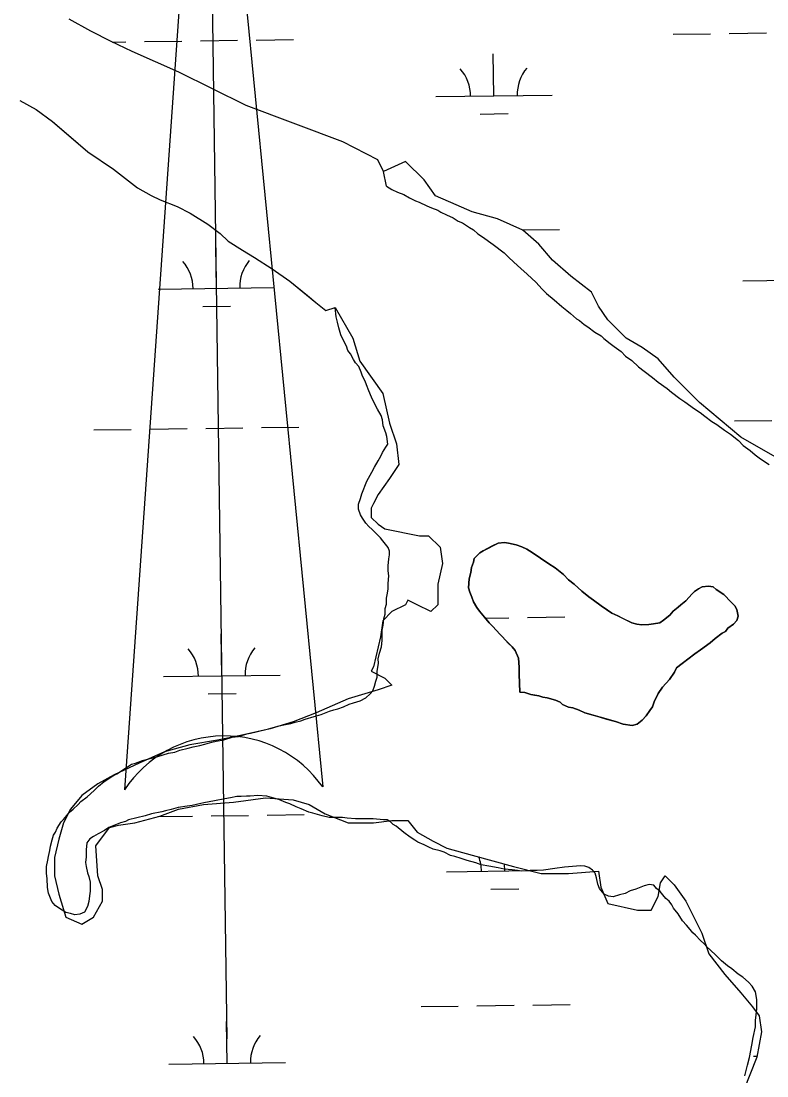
# Model space of a CAD drawing. Extents: x 3767014 to 3805179, y 361544 to 387384.
# Drawn here: x 3795135 to 3795775, y 383482 to 384387 of the extents above; entities that cross this region are included whole.
import ezdxf

# ---------------------------------------------------------------- set-up
doc = ezdxf.new("R2010")
doc.units = 0
for name, color, linetype in [('V-ANNO-SYMB', 7, 'Continuous'), ('V-TOPO-SHOR', 7, 'Continuous'), ('V-WETL-SWMP', 7, 'Continuous')]:
    doc.layers.add(name, color=color, linetype=linetype)

msp = doc.modelspace()

# ---------------------------------------------------------------- linework, layer by layer
at = {"layer": 'V-ANNO-SYMB'}
for p, q in [((3795295.023, 384743.846), (3795224.13, 383727.763)), ((3795295.023, 384743.846), (3795394.113, 383730.124)), ((3795308.496, 383773.939), (3795295.023, 384743.846)), ((3795295.023, 384743.846), (3795394.113, 383730.124)), ((3795308.498, 383773.939), (3795295.023, 384743.846)), ((3795312.109, 383513.964), (3795308.498, 383773.939))]:
    msp.add_line(p, q, dxfattribs=at)
for start, end in [(90.795863, 146.590405), (35.00131, 90.795852), (35.001321, 90.784688)]:
    msp.add_arc((3795309.924, 383671.171), 102.778, start, end, dxfattribs=at)
at = {"layer": 'V-TOPO-SHOR'}
for points in [[(3795449.038, 384245.671), (3795446.204, 384258.288), (3795441.334, 384268.299), (3795411.369, 384283.966), (3795328.409, 384315.026), (3795270.533, 384343.77), (3795230.715, 384361.256), (3795212.664, 384369.913), (3795194.986, 384378.944), (3795176.556, 384389.272)], [(3795134.115, 384319.452), (3795148.077, 384311.706), (3795162.234, 384301.362), (3795176.026, 384289.531), (3795192.612, 384275.295), (3795214.587, 384260.525), (3795235.082, 384244.262), (3795246.995, 384237.808), (3795254.626, 384234.124), (3795269.136, 384228.238), (3795280.302, 384222.711), (3795295.567, 384213.298), (3795306.002, 384205.167), (3795313.086, 384198.696), (3795325.19, 384190.942), (3795335.616, 384184.669), (3795350.884, 384174.888), (3795365.969, 384164.359), (3795381.063, 384151.977), (3795388.143, 384146.06), (3795396.902, 384139.038), (3795404.877, 384141.669)], [(3795449.038, 384245.671), (3795453.423, 384242.955), (3795458.355, 384240.786), (3795463.829, 384238.622), (3795468.763, 384235.908), (3795473.694, 384233.192), (3795476.979, 384232.113), (3795483.553, 384228.859), (3795487.387, 384227.233), (3795492.863, 384225.068), (3795495.604, 384223.438), (3795500.533, 384221.271), (3795506.012, 384218.559), (3795510.396, 384215.842), (3795514.23, 384214.218), (3795520.262, 384210.414), (3795523.551, 384208.239), (3795527.391, 384204.975), (3795531.229, 384202.255), (3795540.549, 384195.73), (3795549.874, 384188.661), (3795554.265, 384184.302), (3795561.4, 384177.769), (3795564.144, 384175.048), (3795569.633, 384170.149), (3795577.315, 384163.071), (3795582.257, 384157.621), (3795586.101, 384153.81), (3795592.683, 384148.368), (3795599.267, 384142.38), (3795603.656, 384139.117), (3795606.947, 384136.396), (3795611.885, 384132.042), (3795614.625, 384130.411), (3795618.465, 384127.147), (3795621.756, 384124.974), (3795627.788, 384120.622), (3795633.268, 384117.364), (3795635.464, 384115.184), (3795640.948, 384110.832), (3795644.241, 384108.113), (3795650.273, 384103.763), (3795654.115, 384099.949), (3795659.597, 384096.144), (3795665.088, 384090.699), (3795670.024, 384086.889), (3795677.155, 384081.45), (3795682.09, 384077.643), (3795689.766, 384072.205), (3795693.606, 384068.941), (3795700.738, 384063.499), (3795705.122, 384060.783), (3795713.347, 384054.801), (3795718.283, 384051.541), (3795722.123, 384048.276), (3795728.154, 384043.924), (3795732.539, 384041.209), (3795739.119, 384036.314), (3795744.055, 384033.054), (3795751.184, 384027.614), (3795755.03, 384023.256), (3795761.061, 384018.904), (3795765.45, 384015.095), (3795769.837, 384011.83), (3795777.513, 384006.942)], [(3795399.966, 383795.07), (3795403.79, 383796.178), (3795407.065, 383797.284), (3795411.98, 383798.945), (3795416.893, 383801.15), (3795420.714, 383802.26), (3795426.177, 383803.921), (3795431.086, 383806.676), (3795434.901, 383809.971), (3795437.078, 383812.713), (3795438.702, 383816.547), (3795439.777, 383820.926), (3795440.859, 383824.211), (3795440.838, 383829.132), (3795441.903, 383836.245), (3795441.889, 383840.073), (3795442.964, 383844.998), (3795444.582, 383850.472), (3795445.106, 383855.94), (3795445.094, 383859.221), (3795445.071, 383864.69), (3795446.149, 383869.068), (3795446.673, 383874.538), (3795447.75, 383878.37), (3795447.732, 383883.291), (3795448.811, 383887.123), (3795448.791, 383892.045), (3795449.868, 383896.421), (3795450.398, 383900.251), (3795450.382, 383904.626), (3795450.902, 383911.189), (3795450.337, 383915.562), (3795450.32, 383919.936), (3795450.843, 383925.951), (3795451.375, 383929.234), (3795451.363, 383932.515), (3795450.257, 383935.792), (3795445.862, 383941.244), (3795443.662, 383943.968), (3795440.918, 383946.691), (3795436.525, 383951.048), (3795433.783, 383953.769), (3795431.036, 383956.493), (3795428.286, 383960.857), (3795426.633, 383963.583), (3795424.974, 383968.499), (3795424.958, 383972.873), (3795426.578, 383977.801), (3795427.655, 383981.632), (3795431.987, 383992.585), (3795436.33, 384000.257), (3795438.499, 384004.64), (3795441.76, 384010.12), (3795443.931, 384013.958), (3795445.559, 384017.243), (3795448.274, 384021.63), (3795449.905, 384024.37), (3795449.331, 384030.93), (3795448.225, 384034.205), (3795446.013, 384040.211), (3795445.446, 384045.131), (3795444.338, 384048.952), (3795441.037, 384054.406), (3795438.831, 384058.772), (3795436.074, 384064.775), (3795433.865, 384070.235), (3795431.659, 384075.148), (3795430.551, 384078.425), (3795428.347, 384082.789), (3795427.241, 384086.066), (3795425.034, 384090.977), (3795422.287, 384094.248), (3795420.637, 384096.976), (3795417.882, 384101.885), (3795415.685, 384104.611), (3795414.577, 384108.432), (3795412.371, 384112.799), (3795409.614, 384118.256), (3795407.951, 384124.263), (3795406.837, 384129.181), (3795405.727, 384133.551), (3795404.877, 384141.669)], [(3795563.388, 383811.577), (3795567.765, 383811.046), (3795572.692, 383809.426), (3795575.975, 383808.892), (3795579.803, 383808.361), (3795583.088, 383807.28), (3795586.92, 383806.75), (3795594.037, 383804.591), (3795597.871, 383802.965), (3795600.066, 383800.786), (3795604.996, 383798.619), (3795608.825, 383798.086), (3795614.302, 383795.922), (3795619.231, 383793.755), (3795626.348, 383791.596), (3795632.369, 383789.978), (3795637.843, 383788.361), (3795645.505, 383786.204), (3795652.075, 383784.043), (3795659.737, 383782.98), (3795664.105, 383784.09), (3795668.467, 383787.39), (3795671.732, 383791.23), (3795674.994, 383795.617), (3795677.169, 383798.906), (3795678.791, 383803.286), (3795682.045, 383810.407), (3795685.851, 383815.892), (3795691.839, 383822.476), (3795696.189, 383828.507), (3795697.813, 383832.341), (3795706.535, 383838.938), (3795713.624, 383844.435), (3795718.531, 383847.734), (3795726.708, 383853.782), (3795731.066, 383857.626), (3795737.065, 383862.023), (3795739.793, 383863.676), (3795741.968, 383866.418), (3795746.877, 383869.717), (3795749.597, 383873.011), (3795750.676, 383876.842), (3795749.56, 383882.304), (3795747.905, 383885.579), (3795744.612, 383888.848), (3795738.572, 383895.385), (3795731.992, 383899.733), (3795729.252, 383901.908), (3795725.42, 383902.44), (3795719.956, 383901.871), (3795716.681, 383900.218), (3795713.409, 383898.019), (3795711.231, 383895.821), (3795705.788, 383889.786), (3795701.426, 383886.488), (3795699.249, 383884.293), (3795694.886, 383880.994), (3795692.167, 383877.702), (3795686.715, 383873.305), (3795683.442, 383871.106), (3795677.98, 383869.992), (3795674.154, 383869.429), (3795668.14, 383869.404), (3795663.765, 383869.934), (3795659.384, 383871.012), (3795651.715, 383874.809), (3795647.332, 383876.978), (3795642.402, 383879.144), (3795638.564, 383881.862), (3795633.082, 383885.669), (3795626.502, 383890.564), (3795622.662, 383893.284), (3795616.628, 383898.18), (3795610.044, 383904.169), (3795605.106, 383907.976), (3795600.715, 383912.332), (3795593.582, 383918.318), (3795588.102, 383921.579), (3795580.975, 383926.469), (3795573.848, 383931.362), (3795569.463, 383934.08), (3795565.078, 383936.249), (3795560.153, 383937.871), (3795553.585, 383939.485), (3795550.302, 383940.017), (3795544.836, 383939.45), (3795539.38, 383936.693), (3795531.739, 383932.837), (3795529.013, 383931.186), (3795524.11, 383926.244), (3795523.577, 383922.961), (3795521.953, 383918.581), (3795521.425, 383914.204), (3795519.807, 383908.73), (3795519.289, 383901.072), (3795520.399, 383897.251), (3795522.056, 383892.882), (3795523.71, 383889.061), (3795526.465, 383884.152), (3795528.665, 383880.879), (3795533.06, 383875.976)], [(3795533.06, 383875.976), (3795536.906, 383871.069), (3795540.201, 383867.802), (3795546.241, 383861.265), (3795548.436, 383859.086), (3795550.633, 383856.36), (3795553.38, 383853.638), (3795556.671, 383850.372), (3795559.419, 383847.101), (3795562.178, 383840.552), (3795562.758, 383832.898), (3795562.78, 383826.883), (3795563.388, 383811.577)], [(3795314.964, 383720.916), (3795310.047, 383719.802), (3795301.304, 383718.126), (3795292.016, 383716.449), (3795287.099, 383715.335), (3795282.184, 383714.223), (3795277.811, 383713.66), (3795270.16, 383712.535), (3795264.151, 383710.87), (3795259.236, 383709.758), (3795255.959, 383708.65), (3795247.216, 383706.975), (3795241.756, 383705.314), (3795234.656, 383703.645), (3795227.553, 383701.978), (3795224.825, 383700.325), (3795220.457, 383699.215), (3795214.997, 383697.005), (3795210.629, 383695.349), (3795206.813, 383692.598), (3795201.355, 383689.844), (3795197.538, 383687.642), (3795194.265, 383685.44), (3795191.543, 383682.149), (3795191.021, 383676.132), (3795191.046, 383670.117), (3795190.517, 383665.196), (3795191.078, 383661.915), (3795192.193, 383656.453), (3795193.3, 383653.176), (3795194.413, 383648.261), (3795194.427, 383644.978), (3795194.443, 383640.606), (3795193.913, 383636.776), (3795193.384, 383631.852), (3795192.309, 383627.474), (3795189.594, 383622.542), (3795185.772, 383620.887), (3795181.402, 383620.322), (3795177.57, 383621.401), (3795173.738, 383622.479), (3795168.258, 383625.737), (3795164.42, 383628.457), (3795161.671, 383631.725), (3795158.91, 383638.824), (3795157.796, 383643.739), (3795157.766, 383651.394), (3795157.202, 383655.767), (3795157.178, 383661.782), (3795158.251, 383667.254), (3795158.783, 383670.535), (3795159.859, 383675.462), (3795160.389, 383679.29), (3795162.007, 383684.767), (3795163.086, 383688.596), (3795164.714, 383691.339), (3795166.343, 383694.626), (3795169.601, 383700.106), (3795171.78, 383702.302), (3795174.502, 383705.593), (3795176.677, 383708.337), (3795179.948, 383711.083), (3795184.306, 383714.927), (3795186.483, 383717.67), (3795191.934, 383721.52), (3795197.927, 383727.011), (3795201.738, 383730.853), (3795206.645, 383734.701), (3795213.189, 383739.1), (3795217.555, 383741.306), (3795225.735, 383746.807), (3795230.099, 383749.557), (3795233.374, 383750.663), (3795239.38, 383752.875), (3795245.934, 383754.542), (3795252.49, 383756.207), (3795261.773, 383758.978), (3795267.237, 383760.094), (3795271.606, 383761.751), (3795278.706, 383763.42), (3795283.077, 383764.53), (3795288.539, 383765.646), (3795292.909, 383766.756), (3795298.918, 383768.421), (3795302.739, 383769.529), (3795309.297, 383770.649), (3795316.396, 383772.865), (3795321.862, 383773.435), (3795328.96, 383775.649), (3795332.241, 383776.21), (3795337.156, 383777.322), (3795347.533, 383780.097), (3795355.727, 383782.317), (3795360.645, 383783.431), (3795366.653, 383784.547), (3795370.477, 383785.655), (3795375.394, 383786.769), (3795379.216, 383788.424), (3795386.861, 383790.642), (3795392.87, 383792.307), (3795399.966, 383795.07)], [(3795766.253, 383534.617), (3795766.779, 383539.541), (3795766.747, 383547.743), (3795765.628, 383554.299), (3795762.874, 383559.21), (3795759.581, 383562.476), (3795754.643, 383566.832), (3795750.805, 383569.55), (3795745.318, 383573.902), (3795741.48, 383576.622), (3795736.543, 383580.976), (3795731.052, 383586.422), (3795723.919, 383592.955), (3795721.175, 383595.679), (3795718.428, 383598.4), (3795714.037, 383602.758), (3795711.842, 383604.936), (3795709.644, 383607.661), (3795706.347, 383611.477), (3795703.052, 383615.29), (3795699.202, 383621.289), (3795695.353, 383626.196), (3795693.703, 383628.922), (3795691.501, 383632.194), (3795688.761, 383634.371), (3795686.012, 383637.64), (3795683.815, 383640.366), (3795680.524, 383643.086), (3795678.324, 383645.812), (3795674.497, 383646.342), (3795670.126, 383645.232), (3795663.03, 383642.469), (3795658.115, 383640.81), (3795653.748, 383638.607), (3795648.831, 383637.493), (3795643.371, 383635.83), (3795639.541, 383636.362), (3795635.707, 383637.986), (3795631.859, 383642.893), (3795630.204, 383646.715), (3795629.088, 383652.177), (3795627.98, 383656), (3795625.783, 383658.724), (3795622.494, 383660.899), (3795619.209, 383661.981), (3795615.379, 383662.511), (3795601.715, 383661.362), (3795593.517, 383660.238), (3795583.68, 383658.558), (3795578.214, 383658.536), (3795572.199, 383658.511), (3795565.092, 383657.938), (3795561.263, 383658.468), (3795556.886, 383658.999), (3795549.777, 383659.517), (3795544.852, 383660.59), (3795536.644, 383662.198), (3795530.078, 383663.265), (3795525.697, 383664.889), (3795518.033, 383667.045), (3795513.106, 383668.665), (3795507.632, 383670.283), (3795503.8, 383671.362), (3795498.321, 383674.076), (3795495.036, 383675.155), (3795489.015, 383676.771), (3795485.181, 383678.397), (3795481.346, 383680.568), (3795475.869, 383682.735), (3795473.129, 383684.363), (3795469.291, 383687.083), (3795463.806, 383690.888), (3795457.224, 383696.33), (3795454.484, 383697.96), (3795452.289, 383700.137), (3795449.548, 383701.767), (3795446.267, 383701.753), (3795437.514, 383702.811), (3795431.499, 383702.789), (3795427.125, 383702.771), (3795422.205, 383702.75), (3795415.095, 383703.27), (3795411.265, 383703.801), (3795404.703, 383703.774), (3795399.782, 383703.756), (3795393.761, 383705.371), (3795385.55, 383707.526), (3795382.265, 383708.607), (3795375.693, 383711.315), (3795371.313, 383712.939), (3795365.834, 383715.65), (3795362.549, 383716.73), (3795356.524, 383719.439), (3795352.145, 383720.516), (3795346.124, 383722.132), (3795338.469, 383722.648), (3795331.909, 383722.075), (3795328.628, 383722.063), (3795324.254, 383722.046), (3795320.426, 383722.03), (3795314.964, 383720.916)], [(3795756.619, 383482.088), (3795758.77, 383491.392), (3795760.383, 383497.96), (3795762.53, 383508.358), (3795763.597, 383514.924), (3795765.747, 383524.228), (3795765.727, 383529.694), (3795766.253, 383534.617)]]:
    msp.add_lwpolyline(points, dxfattribs=at)
at = {"layer": 'V-WETL-SWMP'}
for p, q in [((3795194.985, 384378.944), (3795176.556, 384389.272)), ((3795212.665, 384369.913), (3795194.985, 384378.944)), ((3795742.972, 384376.879), (3795774.969, 384377.324)), ((3795230.716, 384361.256), (3795212.665, 384369.913)), ((3795213.476, 384369.524), (3795225.114, 384369.686)), ((3795241.113, 384369.908), (3795273.11, 384370.352)), ((3795289.108, 384370.575), (3795321.105, 384371.019)), ((3795337.104, 384371.241), (3795369.101, 384371.686)), ((3795694.977, 384376.213), (3795726.974, 384376.657)), ((3795270.532, 384343.77), (3795230.716, 384361.256)), ((3795541.105, 384323.328), (3795540.605, 384359.325)), ((3795328.409, 384315.026), (3795270.532, 384343.77)), ((3795491.11, 384322.634), (3795591.1, 384324.023)), ((3795411.369, 384283.967), (3795328.409, 384315.026)), ((3795529.32, 384307.732), (3795553.318, 384308.065)), ((3795441.334, 384268.299), (3795411.369, 384283.967)), ((3795446.203, 384258.289), (3795441.334, 384268.299)), ((3795465.339, 384267.106), (3795446.203, 384258.289)), ((3795481.105, 384251.332), (3795465.339, 384267.106)), ((3795490.959, 384237.529), (3795481.105, 384251.332)), ((3795508.696, 384229.642), (3795490.959, 384237.529)), ((3795522.491, 384223.726), (3795508.696, 384229.642)), ((3795544.17, 384217.811), (3795522.491, 384223.726)), ((3795565.848, 384207.952), (3795544.17, 384217.811)), ((3795565.298, 384208.221), (3795597.295, 384208.666)), ((3795579.643, 384196.121), (3795565.848, 384207.952)), ((3795302.904, 384158.142), (3795302.404, 384194.138)), ((3795591.468, 384182.318), (3795579.643, 384196.121)), ((3795607.234, 384168.515), (3795591.468, 384182.318)), ((3795624.971, 384154.712), (3795607.234, 384168.515)), ((3795754.769, 384164.419), (3795854.759, 384165.808)), ((3795252.909, 384157.447), (3795352.899, 384158.836)), ((3795630.883, 384142.882), (3795624.971, 384154.712)), ((3795291.12, 384142.546), (3795315.117, 384142.879)), ((3795638.766, 384131.051), (3795630.883, 384142.882)), ((3795654.532, 384115.276), (3795638.766, 384131.051)), ((3795668.327, 384107.389), (3795654.532, 384115.276)), ((3795682.123, 384097.53), (3795668.327, 384107.389)), ((3795695.918, 384081.755), (3795682.123, 384097.53)), ((3795717.596, 384060.065), (3795695.918, 384081.755)), ((3795753.07, 384030.488), (3795717.596, 384060.065)), ((3795747.593, 384044.236), (3795779.59, 384044.681)), ((3795197.738, 384036.598), (3795229.735, 384037.043)), ((3795245.734, 384037.265), (3795277.731, 384037.71)), ((3795293.729, 384037.932), (3795325.726, 384038.376)), ((3795341.724, 384038.598), (3795373.721, 384039.043)), ((3795790.514, 384008.798), (3795753.07, 384030.488)), ((3795533.765, 383875.076), (3795553.92, 383875.356)), ((3795569.919, 383875.578), (3795601.916, 383876.023)), ((3795307.525, 383825.499), (3795307.025, 383861.495)), ((3795257.53, 383824.804), (3795357.52, 383826.193)), ((3795295.741, 383809.903), (3795319.738, 383810.236)), ((3795252.7, 383704.655), (3795282.351, 383705.067)), ((3795298.35, 383705.289), (3795330.347, 383705.733)), ((3795346.345, 383705.956), (3795378.342, 383706.4)), ((3795550.346, 383658.042), (3795550.265, 383663.897)), ((3795500.351, 383657.348), (3795571.632, 383658.338)), ((3795538.562, 383642.446), (3795562.56, 383642.78)), ((3795478.549, 383541.602), (3795510.546, 383542.046)), ((3795526.544, 383542.269), (3795558.541, 383542.713)), ((3795574.54, 383542.935), (3795606.537, 383543.38)), ((3795312.146, 383492.856), (3795311.646, 383528.852)), ((3795764.01, 383499.133), (3795767.061, 383499.175)), ((3795262.151, 383492.161), (3795362.141, 383493.55))]:
    msp.add_line(p, q, dxfattribs=at)
for points in [[(3795134.116, 384319.453), (3795148.077, 384311.707), (3795162.234, 384301.363), (3795192.612, 384275.295), (3795214.587, 384260.524), (3795235.082, 384244.261), (3795246.995, 384237.808), (3795254.625, 384234.124), (3795269.135, 384228.238), (3795280.301, 384222.711), (3795295.568, 384213.299), (3795306.002, 384205.168), (3795313.085, 384198.696), (3795325.189, 384190.943), (3795335.615, 384184.67), (3795350.884, 384174.887), (3795365.97, 384164.36), (3795388.144, 384146.061), (3795396.902, 384139.038), (3795404.878, 384141.67), (3795420.012, 384115.276), (3795425.924, 384095.558), (3795445.632, 384067.952), (3795451.544, 384042.319), (3795457.456, 384024.572), (3795459.427, 384006.826), (3795451.544, 383994.995), (3795441.69, 383981.192), (3795437.749, 383973.305), (3795435.778, 383969.361), (3795435.778, 383961.474), (3795441.69, 383955.558), (3795447.602, 383951.615), (3795477.164, 383945.699), (3795485.047, 383945.699), (3795494.901, 383935.84), (3795496.871, 383922.037), (3795492.93, 383904.291), (3795492.93, 383886.545), (3795487.018, 383880.629), (3795475.193, 383886.545), (3795467.31, 383890.488), (3795465.339, 383886.545), (3795453.515, 383880.629), (3795445.632, 383872.742), (3795443.661, 383858.939), (3795437.749, 383833.305), (3795435.778, 383829.362), (3795447.602, 383823.446), (3795453.515, 383817.531), (3795441.69, 383813.587), (3795416.07, 383805.7), (3795388.48, 383793.869), (3795368.772, 383785.982), (3795349.065, 383780.066), (3795323.445, 383774.151), (3795303.737, 383770.207), (3795280.088, 383766.263), (3795258.41, 383760.348), (3795236.731, 383750.489), (3795215.053, 383740.63), (3795201.258, 383732.743), (3795187.462, 383722.883), (3795177.609, 383711.052), (3795171.696, 383699.222), (3795167.755, 383685.419), (3795163.813, 383669.644)], [(3795563.388, 383811.576), (3795562.78, 383826.884), (3795562.757, 383832.898), (3795562.179, 383840.551), (3795559.419, 383847.101), (3795556.672, 383850.371), (3795550.634, 383856.361), (3795548.436, 383859.087), (3795546.24, 383861.265), (3795540.2, 383867.802), (3795536.906, 383871.07), (3795533.059, 383875.976), (3795528.665, 383880.879), (3795526.465, 383884.151), (3795523.711, 383889.061), (3795522.056, 383892.882), (3795520.398, 383897.25), (3795519.289, 383901.073), (3795519.806, 383908.73), (3795521.424, 383914.204), (3795521.954, 383918.581), (3795523.577, 383922.961), (3795524.11, 383926.244), (3795529.012, 383931.185), (3795531.739, 383932.836), (3795544.835, 383939.449), (3795550.301, 383940.018), (3795553.584, 383939.484), (3795560.152, 383937.87), (3795565.079, 383936.249), (3795569.462, 383934.079), (3795573.847, 383931.363), (3795588.102, 383921.578), (3795593.583, 383918.319), (3795600.715, 383912.333), (3795605.107, 383907.976), (3795610.043, 383904.168), (3795616.628, 383898.18), (3795622.662, 383893.283), (3795626.501, 383890.564), (3795633.081, 383885.669), (3795642.403, 383879.145), (3795647.332, 383876.977), (3795659.385, 383871.011), (3795663.764, 383869.934), (3795668.14, 383869.405), (3795674.155, 383869.429), (3795677.98, 383869.991), (3795683.443, 383871.106), (3795686.715, 383873.306), (3795692.166, 383877.702), (3795694.886, 383880.994), (3795699.248, 383884.292), (3795701.426, 383886.488), (3795705.787, 383889.786), (3795711.231, 383895.822), (3795713.409, 383898.018), (3795716.681, 383900.218), (3795719.955, 383901.871), (3795725.421, 383902.44), (3795729.251, 383901.908), (3795731.993, 383899.732), (3795738.572, 383895.384), (3795744.612, 383888.847), (3795747.906, 383885.579), (3795749.56, 383882.305), (3795750.675, 383876.842), (3795749.596, 383873.01), (3795746.876, 383869.718), (3795741.968, 383866.418), (3795739.792, 383863.676), (3795737.064, 383862.024), (3795731.067, 383857.626), (3795726.708, 383853.781), (3795718.53, 383847.734), (3795713.623, 383844.434), (3795697.814, 383832.342), (3795696.189, 383828.508), (3795691.839, 383822.476), (3795685.85, 383815.891), (3795682.045, 383810.408), (3795678.792, 383803.287), (3795677.169, 383798.906), (3795674.995, 383795.617), (3795671.732, 383791.229), (3795668.467, 383787.389), (3795664.105, 383784.091), (3795659.736, 383782.98), (3795652.076, 383784.043), (3795645.506, 383786.204), (3795632.369, 383789.979), (3795626.348, 383791.596), (3795619.231, 383793.754), (3795614.301, 383795.922), (3795608.825, 383798.087), (3795604.995, 383798.619), (3795600.066, 383800.786), (3795597.87, 383802.965), (3795594.036, 383804.59), (3795586.919, 383806.749), (3795583.089, 383807.28)], [(3795583.089, 383807.28), (3795579.804, 383808.361), (3795572.692, 383809.426), (3795567.765, 383811.047), (3795563.388, 383811.576)], [(3795163.813, 383669.644), (3795163.813, 383653.87), (3795167.755, 383638.095), (3795173.667, 383618.377), (3795187.462, 383612.461), (3795197.316, 383618.377), (3795205.199, 383632.18), (3795205.199, 383642.039), (3795201.258, 383653.87), (3795199.287, 383679.503), (3795211.112, 383695.278), (3795218.995, 383697.25), (3795232.79, 383699.222), (3795254.468, 383705.137), (3795270.234, 383711.052), (3795291.913, 383714.996), (3795317.532, 383716.968), (3795345.123, 383720.912), (3795368.772, 383718.94), (3795382.567, 383714.996), (3795396.363, 383707.109), (3795416.07, 383699.222), (3795437.749, 383699.222), (3795453.515, 383701.193), (3795467.31, 383701.193), (3795475.193, 383691.334), (3795488.988, 383683.447), (3795500.813, 383677.531), (3795522.491, 383671.616), (3795557.965, 383661.757), (3795581.614, 383655.841), (3795605.263, 383655.841), (3795630.883, 383657.813), (3795632.854, 383644.011), (3795638.766, 383630.208), (3795664.386, 383624.292), (3795676.21, 383624.292), (3795682.123, 383636.123), (3795684.093, 383647.954), (3795688.035, 383653.87), (3795695.918, 383645.982), (3795705.772, 383632.18), (3795719.567, 383604.574), (3795725.479, 383586.828), (3795739.275, 383569.081), (3795753.07, 383553.307), (3795762.924, 383541.476), (3795768.836, 383533.588), (3795770.807, 383519.786), (3795766.865, 383498.096), (3795749.805, 383455.473)]]:
    msp.add_lwpolyline(points, dxfattribs=at)
for centre, start, end in [((3795485.861, 384323.036), 0.024037, 41.567696), ((3795596.336, 384324.57), 140.024034, 181.567693), ((3795247.66, 384157.849), 0.024037, 41.567696), ((3795358.135, 384159.384), 140.024034, 181.567693), ((3795252.281, 383825.206), 0.024037, 41.567696), ((3795362.756, 383826.741), 140.024034, 181.567693), ((3795495.102, 383657.75), 0.024037, 20.420871), ((3795605.577, 383659.285), 181.011883, 181.567693), ((3795256.902, 383492.563), 0.024037, 41.567696), ((3795367.377, 383494.098), 140.024034, 181.567693)]:
    msp.add_arc(centre, 35.246, start, end, dxfattribs=at)

doc.saveas('drawing.dxf')
